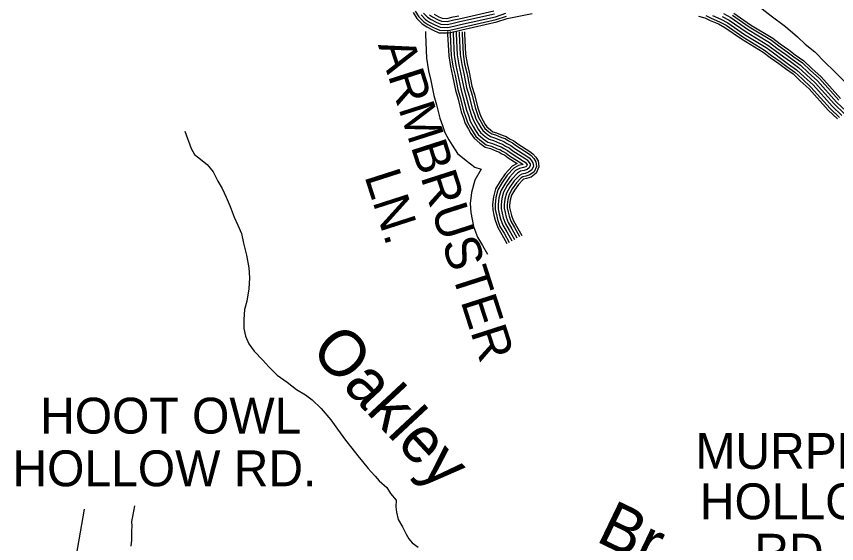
# Model space of a CAD drawing. Extents: x 1788175 to 1969470, y 584502 to 738744.
# Drawn here: x 1929554 to 1938010, y 621977 to 627415 of the extents above; entities that cross this region are included whole.
import ezdxf

# ---------------------------------------------------------------- set-up
doc = ezdxf.new("R2010")
doc.units = 0
for name, color, linetype in [('DESIGN - DRAINAGE - Bridges and Cross Drains Size Text', 7, 'Continuous'), ('DESIGN - ROW - Right-of-Way and Easement Labels', 7, 'Continuous'), ('DESIGN - TRANSPORTATION - Text', 7, 'Continuous'), ('SURVEY - TRANSPORTATION - Roads', 7, 'Continuous')]:
    doc.layers.add(name, color=color, linetype=linetype)

msp = doc.modelspace()

# ---------------------------------------------------------------- linework, layer by layer
at = {"layer": 'DESIGN - ROW - Right-of-Way and Easement Labels'}
msp.add_line((1930096.7, 621421.3), (1930257.1, 622331.2), dxfattribs=at)
at = {"layer": 'DESIGN - TRANSPORTATION - Text'}
for points in [[(1935999.6, 629304.6), (1936084.6, 629215.8), (1936168, 629104.4), (1936240.2, 629002.5), (1936295.8, 628880.9), (1936349.3, 628772.5), (1936398.4, 628671.2), (1936453, 628582.7), (1936492.6, 628499.4), (1936538.3, 628390.1), (1936577.4, 628297.7), (1936623.8, 628212.9), (1936675.4, 628118.8), (1936724.1, 628007.9), (1936773.4, 627915.5), (1936822.1, 627824.9), (1937335.6, 627422.5), (1937483, 627312), (1937607.8, 627204.9), (1937685.2, 627127.9), (1937784.7, 627051.1), (1937890.9, 626941.3), (1937980, 626856.5), (1938102.2, 626735)], [(1931290.3, 626229.8), (1931356.8, 626051.6), (1931389, 625989.6), (1931435.2, 625955.7), (1931473.3, 625923.8), (1931519.4, 625887.8), (1931581.7, 625811.9), (1931632, 625715.9), (1931674.2, 625639.9), (1931716.5, 625551.8), (1931758.8, 625453.8), (1931799.2, 625345.7), (1931835.4, 625261.7), (1931875.7, 625177.6), (1931896, 625077.5), (1931926.4, 624951.4), (1931950.8, 624821.2), (1931957, 624719), (1931949.3, 624604.8), (1931929.7, 624478.5), (1931905.9, 624390.3), (1931898.2, 624290), (1931898.4, 624195.9), (1931916.7, 624115.8), (1931950.9, 624037.7), (1932005.2, 623961.8), (1932093.5, 623869.9), (1932155.8, 623799.9), (1932244.1, 623716.1), (1932344.3, 623642.2), (1932442.6, 623566.4), (1932534.9, 623510.6), (1932603.1, 623460.7), (1932697.4, 623370.9), (1932795.8, 623255), (1932864.1, 623157), (1932948.5, 623045.1), (1933012.8, 622963.1), (1933073.1, 622881.1), (1933123.3, 622825.2), (1933181.5, 622753.3), (1933211.6, 622719.3), (1933251.8, 622673.3), (1933294, 622625.4), (1933372.2, 622555.5), (1933412.4, 622493.5), (1933470.7, 622425.6), (1933464.9, 622355.4), (1933473, 622301.3), (1933491.2, 622227.3), (1933533.5, 622149.2), (1933573.7, 622075.2), (1933599.9, 622027.2), (1933636, 621985.3), (1933696.2, 621941.4)], [(1930737.7, 621951.7), (1930742.9, 622011.9), (1930744.2, 622064), (1930743.6, 622110), (1930749, 622156.2), (1930744.4, 622204.2), (1930753.6, 622258.4), (1930774.2, 622366.8)]]:
    msp.add_lwpolyline(points, dxfattribs=at)
at = {"layer": 'SURVEY - TRANSPORTATION - Roads'}
for points in [[(1933666, 627468.6), (1933702.3, 627411), (1933753.8, 627359.7), (1933797.4, 627330.8), (1933853.9, 627300.6), (1933915.3, 627272.6), (1934005.7, 627270.3), (1934085, 627288.3), (1934141.1, 627300.5), (1934500.5, 627382.5), (1934607.5, 627418.6)], [(1933812.8, 627432.1), (1933845.2, 627410.7), (1933895.1, 627384), (1933936.6, 627365.1), (1933996.5, 627363.6), (1934064.8, 627379), (1934120.8, 627391.2), (1934475.2, 627472.2)], [(1933643.3, 627456.5), (1933682, 627394.8), (1933737.4, 627339.7), (1933784.2, 627308.7), (1933842.5, 627277.5), (1933909.4, 627247.1), (1934008.2, 627244.6), (1934090.6, 627263.1), (1934146.7, 627275.4), (1934507.5, 627357.7), (1934614.1, 627393.7), (1934873.2, 627444.1)], [(1933726.6, 627430.5), (1933773.5, 627383.9), (1933813.3, 627357.4), (1933867.6, 627328.4), (1933922.4, 627303.5), (1934002.6, 627301.4), (1934078.3, 627318.5), (1934134.3, 627330.7), (1934492.1, 627412.4), (1934599.6, 627448.7)], [(1933751, 627449.9), (1933793.2, 627408), (1933829.2, 627384.1), (1933881.4, 627356.2), (1933929.5, 627334.3), (1933999.5, 627332.5), (1934071.6, 627348.8), (1934127.6, 627361), (1934483.6, 627442.3)], [(1933751, 627449.9), (1933793.2, 627408), (1933829.2, 627384.1), (1933881.4, 627356.2), (1933929.5, 627334.3), (1933999.5, 627332.5), (1934071.6, 627348.8), (1934127.6, 627361), (1934483.6, 627442.3)], [(1933861.1, 627437.4), (1933908.9, 627411.8), (1933943.7, 627396), (1933993.4, 627394.7), (1934058.1, 627409.3), (1934114.1, 627421.5)], [(1936586.7, 627417), (1936653.1, 627398.8), (1936707.8, 627373.4), (1936793.1, 627336.9), (1936857.6, 627301.3), (1937028.6, 627182.6), (1937253.7, 627046), (1937325.1, 626992.3), (1937413.8, 626928.1), (1937482.3, 626878), (1937562.1, 626821.3), (1937636.5, 626751.1), (1937728.1, 626667.7), (1937924.1, 626448.7), (1938020, 626357.1)], [(1936662, 627423), (1936718.3, 627396.9), (1936804.5, 627360), (1936871.1, 627323.2), (1937042.6, 627204.2), (1937268.1, 627067.3), (1937340.3, 627012.9), (1937428.9, 626948.9), (1937497.3, 626898.8), (1937578.4, 626841.2), (1937654, 626769.9), (1937746.4, 626685.8), (1937942.6, 626466.6), (1938039.8, 626373.7)], [(1936730.9, 627425.2), (1936818.1, 627387.9), (1936887.5, 627349.5), (1937059.5, 627230.2), (1937285.5, 627093), (1937358.7, 627037.9), (1937447.2, 626973.9), (1937515.5, 626924), (1937598.1, 626865.3), (1937675, 626792.7), (1937768.4, 626707.7), (1937964.9, 626488.2), (1938063.7, 626393.8)], [(1936831.7, 627415.8), (1936903.9, 627375.9), (1937076.4, 627256.2), (1937302.9, 627118.7), (1937377.2, 627062.8), (1937465.4, 626999), (1937533.6, 626949.1), (1937617.8, 626889.3), (1937696.1, 626815.4), (1937790.4, 626729.5), (1937987.2, 626509.8), (1938087.6, 626413.9)], [(1936831.7, 627415.8), (1936903.9, 627375.9), (1937076.4, 627256.2), (1937302.9, 627118.7), (1937377.2, 627062.8), (1937465.4, 626999), (1937533.6, 626949.1), (1937617.8, 626889.3), (1937696.1, 626815.4), (1937790.4, 626729.5), (1937987.2, 626509.8), (1938087.6, 626413.9)], [(1936845.3, 627443.6), (1936920.2, 627402.3), (1937093.3, 627282.2), (1937320.3, 627144.4), (1937395.6, 627087.8), (1937483.6, 627024.1), (1937551.7, 626974.3), (1937637.5, 626913.3), (1937717.2, 626838.1), (1937812.5, 626751.4), (1938009.5, 626531.3), (1938111.4, 626434)], [(1936936.6, 627428.7), (1937110.2, 627308.3), (1937337.8, 627170.1), (1937414, 627112.7), (1937501.9, 627049.1), (1937569.9, 626999.4), (1937657.3, 626937.3), (1937738.3, 626860.9), (1937834.5, 626773.3), (1938031.8, 626552.9)], [(1936949.7, 627449.7), (1937123.6, 627329), (1937351.6, 627190.6), (1937428.6, 627132.6), (1937516.4, 627069.1), (1937584.3, 627019.5), (1937673, 626956.5), (1937755.1, 626879), (1937852.1, 626790.7), (1938049.6, 626570.1)], [(1933771.1, 627260), (1933770.8, 627228.3), (1933782.7, 626985.9), (1933803.5, 626853), (1933827.2, 626752.8), (1933857.2, 626600.6), (1933885.8, 626502.5), (1933920.2, 626366.7), (1933947, 626289.2), (1933971.7, 626218.8), (1934013.8, 626141), (1934045.4, 626086.1), (1934101.2, 626002.8), (1934191, 625928.4), (1934282.3, 625860.2), (1934347.6, 625840.6), (1934346.7, 625839.3), (1934281.3, 625725), (1934247, 625597.7), (1934233.1, 625483.7), (1934238, 625391.4), (1934253.2, 625319.2), (1934268.2, 625248.5), (1934308.3, 625139.8), (1934360.8, 625051), (1934410.7, 624961.1)], [(1934000.4, 627258), (1934000.1, 627232.9), (1934011.1, 627009.3), (1934028.7, 626897.2), (1934051.3, 626801.4), (1934080.2, 626655), (1934107.1, 626562.7), (1934140, 626432.4), (1934163.5, 626364.7), (1934182, 626311.9), (1934214, 626252.8), (1934240.2, 626207.2), (1934273.1, 626158.1), (1934332.8, 626108.6), (1934387.1, 626068.1), (1934443.2, 626051.2), (1934503, 626025.5), (1934527.5, 626017.9), (1934551.6, 626001.9), (1934588.5, 625983.6), (1934623.1, 625956.5), (1934715.6, 625898.1), (1934665.3, 625869.6), (1934594.1, 625792.9), (1934540.5, 625716.4), (1934495.1, 625636.8), (1934472.7, 625553.7), (1934463.2, 625475.8), (1934466, 625421.3), (1934477.6, 625366.5), (1934489.1, 625312.2), (1934516.2, 625238.7), (1934559.8, 625165), (1934611.2, 625072.3)], [(1934026.1, 627257.8), (1934025.9, 627233.4), (1934036.7, 627011.9), (1934053.9, 626902.1), (1934076.5, 626806.9), (1934105.2, 626661.1), (1934131.9, 626569.5), (1934164.7, 626439.8), (1934187.8, 626373.1), (1934205.6, 626322.3), (1934236.5, 626265.3), (1934262.1, 626220.8), (1934292.4, 626175.5), (1934348.7, 626128.8), (1934398.8, 626091.4), (1934452, 626075.4), (1934511.9, 626049.7), (1934538.6, 626041.4), (1934564.5, 626024.3), (1934602.3, 626005.5), (1934637.9, 625977.5), (1934765.8, 625896.8), (1934777.7, 625888.5), (1934778.4, 625887.6), (1934773.9, 625886.1), (1934730.1, 625876.7), (1934681.5, 625849.1), (1934614.2, 625776.7), (1934562.2, 625702.6), (1934519, 625626.9), (1934498, 625548.8), (1934489, 625474.9), (1934491.6, 625424.6), (1934502.7, 625371.9), (1934513.8, 625319.4), (1934539.5, 625249.8), (1934582.1, 625177.7), (1934633.7, 625084.7)], [(1934057.1, 627257.5), (1934056.9, 627234), (1934067.6, 627015.1), (1934084.4, 626908.1), (1934106.8, 626813.4), (1934135.3, 626668.5), (1934161.9, 626577.6), (1934194.4, 626448.7), (1934217.1, 626383.3), (1934234.1, 626334.9), (1934263.6, 626280.4), (1934288.4, 626237.1), (1934315.7, 626196.5), (1934367.9, 626153.2), (1934413, 626119.5), (1934462.6, 626104.6), (1934522.6, 626078.8), (1934552, 626069.7), (1934580, 626051.2), (1934619, 626031.8), (1934655.8, 626002.9), (1934782.9, 625922.6), (1934798.9, 625911.5), (1934813.3, 625894), (1934820.3, 625883.5), (1934820.6, 625880.9), (1934817, 625872.3), (1934805.9, 625864.2), (1934782.2, 625856.2), (1934741.2, 625847.4), (1934700.9, 625824.6), (1934638.3, 625757.2), (1934588.5, 625686), (1934547.9, 625615), (1934528.5, 625542.9), (1934520.1, 625473.8), (1934522.4, 625428.7), (1934533.1, 625378.3), (1934543.7, 625328), (1934567.6, 625263.2), (1934609.1, 625193.1), (1934660.8, 625099.8)], [(1934088.1, 627257.2), (1934087.9, 627234.6), (1934098.5, 627018.2), (1934114.8, 626914.1), (1934137.1, 626820), (1934165.5, 626675.8), (1934191.8, 626585.7), (1934224.1, 626457.6), (1934246.3, 626393.5), (1934262.5, 626347.5), (1934290.7, 626295.5), (1934314.8, 626253.5), (1934338.9, 626217.5), (1934387.1, 626177.6), (1934427.2, 626147.7), (1934473.3, 626133.8), (1934533.4, 626107.9), (1934565.4, 626098), (1934595.5, 626078.1), (1934635.6, 626058.2), (1934673.7, 626028.2), (1934800, 625948.5), (1934820.1, 625934.5), (1934838.2, 625912.5), (1934850.2, 625894.5), (1934852.3, 625876.5), (1934842.4, 625852.4), (1934820.4, 625836.3), (1934790.4, 625826.2), (1934752.4, 625818.1), (1934720.4, 625799.9), (1934662.5, 625737.6), (1934614.7, 625669.4), (1934576.8, 625603.1), (1934559, 625536.9), (1934551.2, 625472.8), (1934553.3, 625432.7), (1934563.4, 625384.7), (1934573.6, 625336.6), (1934595.7, 625276.6), (1934636, 625208.6), (1934687.9, 625114.8)], [(1934088.1, 627257.2), (1934087.9, 627234.6), (1934098.5, 627018.2), (1934114.8, 626914.1), (1934137.1, 626820), (1934165.5, 626675.8), (1934191.8, 626585.7), (1934224.1, 626457.6), (1934246.3, 626393.5), (1934262.5, 626347.5), (1934290.7, 626295.5), (1934314.8, 626253.5), (1934338.9, 626217.5), (1934387.1, 626177.6), (1934427.2, 626147.7), (1934473.3, 626133.8), (1934533.4, 626107.9), (1934565.4, 626098), (1934595.5, 626078.1), (1934635.6, 626058.2), (1934673.7, 626028.2), (1934800, 625948.5), (1934820.1, 625934.5), (1934838.2, 625912.5), (1934850.2, 625894.5), (1934852.3, 625876.5), (1934842.4, 625852.4), (1934820.4, 625836.3), (1934790.4, 625826.2), (1934752.4, 625818.1), (1934720.4, 625799.9), (1934662.5, 625737.6), (1934614.7, 625669.4), (1934576.8, 625603.1), (1934559, 625536.9), (1934551.2, 625472.8), (1934553.3, 625432.7), (1934563.4, 625384.7), (1934573.6, 625336.6), (1934595.7, 625276.6), (1934636, 625208.6), (1934687.9, 625114.8)], [(1934119.1, 627257), (1934118.9, 627235.2), (1934129.4, 627021.4), (1934145.2, 626920.1), (1934167.4, 626826.6), (1934195.6, 626683.2), (1934221.7, 626593.9), (1934253.9, 626466.5), (1934275.6, 626403.7), (1934290.9, 626360.1), (1934317.7, 626310.6), (1934341.1, 626269.9), (1934362.2, 626238.5), (1934406.2, 626202), (1934441.3, 626175.8), (1934483.9, 626162.9), (1934544.1, 626137.1), (1934578.9, 626126.3), (1934611, 626105), (1934652.2, 626084.5), (1934691.6, 626053.6), (1934817.2, 625974.3), (1934841.3, 625957.5), (1934863.1, 625931), (1934880.2, 625905.5), (1934884, 625872.1), (1934867.7, 625832.6), (1934834.8, 625808.5), (1934798.6, 625796.3), (1934763.5, 625788.8), (1934739.9, 625775.3), (1934686.7, 625718.1), (1934640.9, 625652.7), (1934605.7, 625591.2), (1934589.5, 625531), (1934582.3, 625471.7), (1934584.1, 625436.8), (1934593.7, 625391.1), (1934603.4, 625345.2), (1934623.8, 625289.9), (1934662.9, 625224), (1934715, 625129.8)], [(1934150.1, 627256.7), (1934149.9, 627235.9), (1934160.3, 627024.6), (1934175.7, 626926.1), (1934197.7, 626833.1), (1934225.8, 626690.5), (1934251.6, 626602), (1934283.6, 626475.4), (1934304.9, 626413.9), (1934319.4, 626372.7), (1934344.8, 626325.7), (1934367.5, 626286.2), (1934385.4, 626259.5), (1934425.4, 626226.3), (1934455.5, 626203.9), (1934494.5, 626192.1), (1934554.8, 626166.2), (1934592.3, 626154.6), (1934626.6, 626131.9), (1934668.9, 626110.9), (1934709.5, 626078.9), (1934834.3, 626000.2), (1934862.6, 625980.5), (1934888, 625949.6), (1934910.1, 625916.5), (1934915.7, 625867.6), (1934893, 625812.7), (1934849.3, 625780.6), (1934806.8, 625766.3), (1934774.7, 625759.4), (1934759.3, 625750.7), (1934710.8, 625698.6), (1934667.1, 625636.1), (1934634.6, 625579.3), (1934620, 625525.1), (1934613.4, 625470.6), (1934614.9, 625440.8), (1934624.1, 625397.5), (1934633.3, 625353.8), (1934652, 625303.3), (1934689.8, 625239.4), (1934742.2, 625144.8)], [(1934174.8, 627256.5), (1934174.6, 627236.4), (1934184.9, 627027.1), (1934200, 626930.8), (1934221.8, 626838.4), (1934249.8, 626696.4), (1934275.5, 626608.5), (1934307.3, 626482.5), (1934328.2, 626422.1), (1934342, 626382.7), (1934366.4, 626337.8), (1934388.5, 626299.3), (1934403.9, 626276.2), (1934440.7, 626245.8), (1934466.8, 626226.3), (1934503, 626215.4), (1934563.4, 626189.4), (1934603, 626177.2), (1934638.9, 626153.3), (1934682.2, 626131.9), (1934723.8, 626099.2), (1934848, 626020.8), (1934879.5, 625998.8), (1934907.9, 625964.3), (1934934, 625925.3), (1934941, 625864.1), (1934913.2, 625796.9), (1934860.8, 625758.4), (1934813.4, 625742.5), (1934783.6, 625736.1), (1934774.8, 625731.1), (1934730.1, 625683), (1934688, 625622.9), (1934657.6, 625569.8), (1934644.3, 625520.3), (1934638.1, 625469.8), (1934639.5, 625444), (1934648.3, 625402.6), (1934657.1, 625360.7), (1934674.4, 625314), (1934711.2, 625251.7), (1934763.8, 625156.8)]]:
    msp.add_lwpolyline(points, dxfattribs=at)

# ---------------------------------------------------------------- texts
at = {"layer": 'DESIGN - DRAINAGE - Bridges and Cross Drains Size Text'}
for s, rotation, p in [('Oakley', 313.00954, (1932572.1, 623959)), ('Br.', 334.29005, (1935516.9, 622006.9))]:
    msp.add_text(s, height=475, rotation=rotation, dxfattribs=at).set_placement(p)
at = {"layer": 'DESIGN - ROW - Right-of-Way and Easement Labels'}
for s, p in [('ARMBRUSTER', (1933280.5, 627121)), ('LN.', (1933139.8, 625768.3))]:
    msp.add_text(s, height=370, rotation=287.85142, dxfattribs=at).set_placement(p)
for s, p in [('HOOT OWL', (1929798.4, 623112.2)), ('MURPHY', (1936555.4, 622748.7)), ('HOLLOW RD.', (1929513.5, 622568.8)), ('HOLLOW', (1936600.9, 622228.5)), ('RD.', (1937161.9, 621708.3))]:
    msp.add_text(s, height=370, dxfattribs=at).set_placement(p)

doc.saveas('drawing.dxf')
